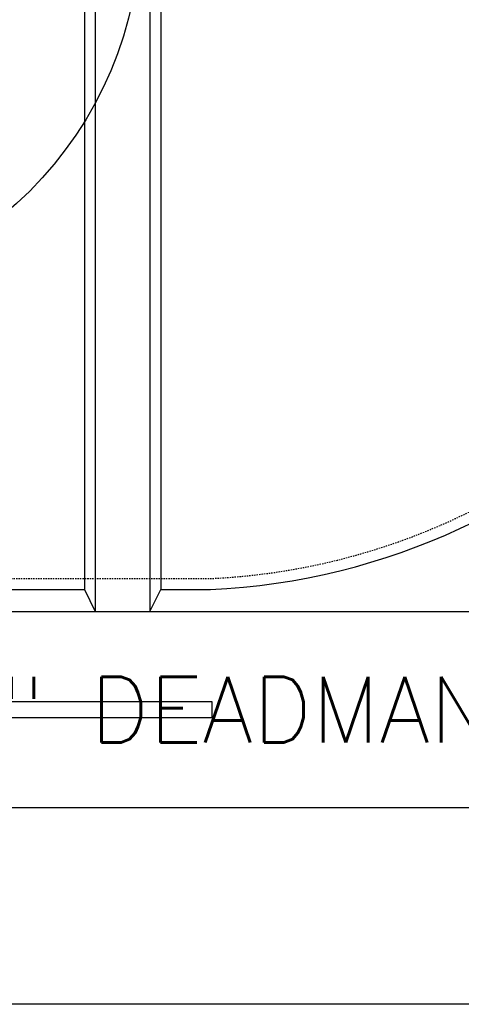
# Model space of a CAD drawing. Extents: x -169 to 2224, y 0 to 2796.
# Tile 488 of 530: x 1899 to 1940, y 1218 to 1308. Entities that reach past the tile are written whole.
import ezdxf
from ezdxf.enums import TextEntityAlignment as Align

# ---------------------------------------------------------------- set-up
doc = ezdxf.new("R2010")
doc.units = 0
doc.header["$MEASUREMENT"] = 0
doc.linetypes.add('HIDDEN3', pattern=[0.1875, 0.125, -0.0625])
for name, color, linetype in [('TANK-ANCHOR', 4, 'CONTINUOUS'), ('TANK-SLAB', 6, 'CONTINUOUS'), ('TANK-SLOPE', 3, 'CONTINUOUS'), ('TANK-UST', 5, 'CONTINUOUS'), ('TANK-UST-RIB', 7, 'CONTINUOUS'), ('TEXT', 3, 'CONTINUOUS')]:
    doc.layers.add(name, color=color, linetype=linetype)
doc.styles.add('SIMPLEX', font='simplex')

msp = doc.modelspace()

# ---------------------------------------------------------------- linework, layer by layer
at = {"layer": 'TANK-ANCHOR'}
msp.add_lwpolyline([(1750.27254, 1236.01839), (1750.27254, 1254.01839), (1987.02254, 1254.01839), (1987.02254, 1236.01839)], close=True, dxfattribs=at)
at = {"layer": 'TANK-ANCHOR', "color": 7}
msp.add_lwpolyline([(1880.96309, 1244.26839), (1880.96309, 1245.76839), (1916.96309, 1245.76839), (1916.96309, 1244.26839)], close=True, dxfattribs=at)
at = {"layer": 'TANK-SLAB'}
msp.add_lwpolyline([(1368.87181, 1218.01839), (1368.87181, 1578.01839), (2031.77254, 1578.01839), (2031.77254, 1218.01839)], close=True, dxfattribs=at)
at = {"layer": 'TANK-SLOPE'}
msp.add_circle((1875.78572, 1317.01839), 34.63902, dxfattribs=at)
at = {"layer": 'TANK-UST'}
msp.add_lwpolyline([(1845.28572, 1254.01839), (1846.28572, 1256.01839), (1855.78572, 1256.01839), (1856.78572, 1254.01839), (1861.78572, 1254.01839), (1862.78572, 1256.01839), (1872.28572, 1256.01839), (1873.28572, 1254.01839), (1878.28572, 1254.01839), (1879.28572, 1256.01839), (1888.78572, 1256.01839), (1889.78572, 1254.01839), (1894.78572, 1254.01839), (1895.78572, 1256.01839), (1905.28572, 1256.01839), (1906.28572, 1254.01839), (1911.28572, 1254.01839), (1912.28572, 1256.01839), (1916.82173, 1256.01839, 0.9543276), (1916.82173, 1378.01839)], format="xyb", dxfattribs=at)
at = {"layer": 'TANK-UST', "color": 2, "linetype": 'HIDDEN3'}
msp.add_lwpolyline([(1588.28572, 1377.01839), (1583.77317, 1377.01839, 0.9539575), (1583.77317, 1257.01839), (1588.28572, 1257.01839), (1687.30507, 1257.01839), (1912.30507, 1257.01839), (1916.79827, 1257.01839, 0.9539575), (1916.79827, 1377.01839), (1912.30507, 1377.01839), (1687.30507, 1377.01839)], format="xyb", close=True, dxfattribs=at)
at = {"layer": 'TANK-UST-RIB'}
for p, q in [((1906.28572, 1380.01839), (1906.28572, 1254.01839)), ((1911.28572, 1380.01839), (1911.28572, 1254.01839)), ((1905.28572, 1378.01839), (1905.28572, 1256.01839)), ((1912.28572, 1378.01839), (1912.28572, 1256.01839))]:
    msp.add_line(p, q, dxfattribs=at)

# ---------------------------------------------------------------- texts
at = {"layer": 'TEXT', "color": 3, "style": 'SIMPLEX'}
msp.add_text('18"x8"x19\'-9" DEADMAN', height=6, dxfattribs=at).set_placement((1891.54321, 1245.01839), align=Align.MIDDLE)

doc.saveas('drawing.dxf')
